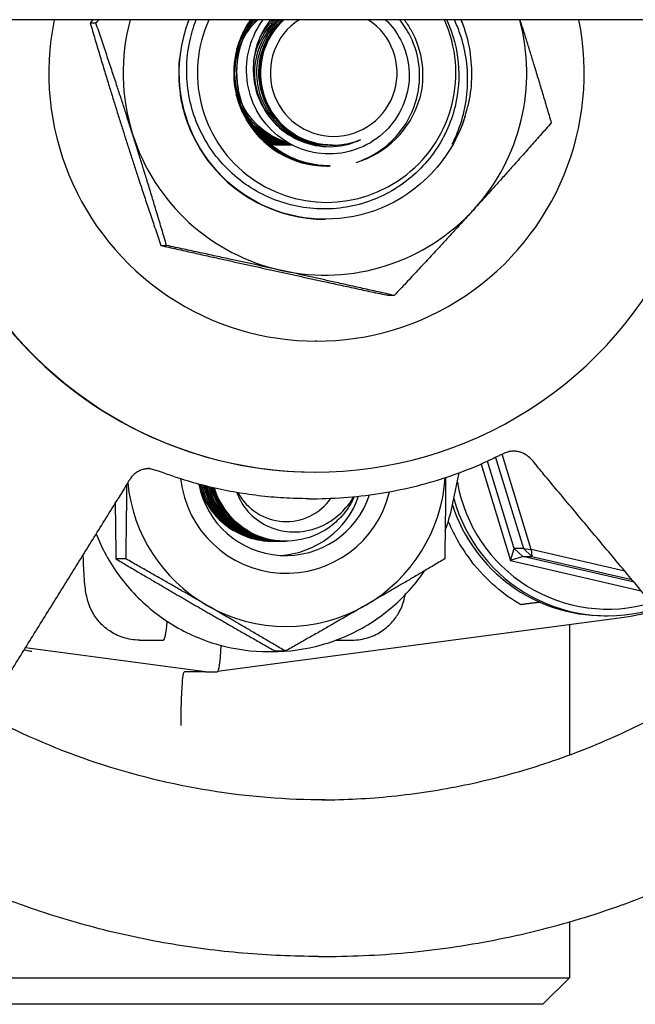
# Model space of a CAD drawing. Header units: inches. Extents: x 18 to 846, y -44 to 561.
# Tile 463 of 637: x 473.12 to 474.56, y 273.39 to 275.71. Entities that reach past the tile are written whole.
import ezdxf

# ---------------------------------------------------------------- set-up
doc = ezdxf.new("R2010")
doc.units = ezdxf.units.IN
doc.header["$LTSCALE"] = 24
doc.header["$MEASUREMENT"] = 0
doc.layers.add('Visible (ANSI)', color=7, linetype='Continuous', lineweight=30)

msp = doc.modelspace()

# ---------------------------------------------------------------- linework, layer by layer
at = {"layer": 'Visible (ANSI)'}
for p, q in [((487.92843, 275.7065), (467.51693, 275.7065)), ((473.28151, 275.69883), (473.29495, 275.69883)), ((473.85099, 275.4115), (473.85069, 275.4115)), ((473.83976, 275.36275), (473.84051, 275.36275)), ((473.84445, 275.36275), (473.8452, 275.36275)), ((473.83364, 275.23775), (473.83367, 275.23775)), ((473.44745, 275.17616), (473.4609, 275.17616)), ((473.99561, 275.05883), (473.98217, 275.05883)), ((473.81306, 274.95158), (473.81007, 274.95158)), ((474.3168, 274.46256), (474.24878, 274.68584)), ((474.19973, 274.66297), (474.26881, 274.43618)), ((474.27753, 274.46431), (474.21497, 274.66971)), ((474.2337, 274.67858), (474.29897, 274.46431)), ((473.80908, 274.644), (473.81007, 274.644)), ((474.13255, 274.56699), (474.14843, 274.64252)), ((473.79524, 274.5815), (473.80512, 274.5815)), ((473.70923, 274.4815), (473.70927, 274.4815)), ((473.71319, 274.4815), (473.71323, 274.4815)), ((473.71714, 274.4815), (473.71718, 274.4815)), ((473.7211, 274.4815), (473.72114, 274.4815)), ((473.72506, 274.4815), (473.7251, 274.4815)), ((473.72902, 274.4815), (473.72906, 274.4815)), ((473.73298, 274.4815), (473.73302, 274.4815)), ((473.73694, 274.4815), (473.73698, 274.4815)), ((473.7409, 274.4815), (473.74094, 274.4815)), ((474.26881, 274.43618), (474.27753, 274.46431)), ((474.27753, 274.46431), (474.29728, 274.44584)), ((474.29897, 274.46431), (474.27753, 274.46431)), ((474.29897, 274.46431), (474.3168, 274.46256)), ((474.31871, 274.44584), (474.29897, 274.46431)), ((474.3168, 274.46256), (474.31871, 274.44584)), ((474.53691, 274.41153), (474.3168, 274.46256)), ((473.36557, 274.44), (473.3421, 274.44)), ((474.29728, 274.44584), (474.26881, 274.43618)), ((474.26881, 274.43618), (474.57585, 274.365)), ((474.55896, 274.38518), (474.29728, 274.44584)), ((474.29728, 274.44584), (474.31871, 274.44584)), ((474.31871, 274.44584), (474.5538, 274.39135)), ((474.5357, 274.30261), (473.58061, 274.17526)), ((474.48883, 274.3065), (474.49635, 274.3065)), ((474.40718, 274.28547), (474.40718, 273.97964)), ((473.39749, 274.24932), (473.45363, 274.24932)), ((473.85898, 274.24932), (473.89649, 274.24932)), ((473.55207, 274.17525), (473.12967, 274.2316)), ((473.55207, 274.17525), (473.12967, 274.2316)), ((473.70068, 274.22225), (473.70829, 274.22225)), ((473.73982, 274.22349), (473.71634, 274.22349)), ((473.55207, 274.17525), (473.50295, 274.17525)), ((473.55207, 274.17525), (473.58051, 274.17525)), ((474.40718, 273.58767), (474.40718, 273.4565)), ((473.81715, 273.5065), (473.8336, 273.5065)), ((472.45968, 273.4565), (474.40718, 273.4565)), ((474.34468, 273.394), (474.40718, 273.4565)), ((474.34468, 273.394), (472.52218, 273.394))]:
    msp.add_line(p, q, dxfattribs=at)
for centre, major_axis, ratio, start_param, end_param in [((473.81007, 275.5815), (0, -0.9375), 0.9979959, 4.5786574, 7.9877132), ((473.80908, 275.5815), (0, -0.9375), 0.9979959, 4.5786574, 6.2831853), ((473.81306, 275.5815), (0, -0.62992), 0.9979959, 4.5126255, 8.0537451), ((473.83283, 275.5815), (0, -0.475), 0.9979959, 4.446095, 5.0203993), ((473.83283, 275.5815), (0, -0.34375), 0.9979959, 4.3402204, 6.2843636), ((473.83283, 275.5815), (0, -0.34375), 0.9979959, 4.3402204, 6.2843636), ((473.83683, 275.5815), (0, -0.30408), 0.9979959, 4.2887596, 8.277611), ((473.83683, 275.5815), (0, -0.21875), 0.9979959, 4.1041434, 6.2898922), ((473.85099, 275.5815), (0, -0.17), 0.9979959, 3.8862884, 6.6841413), ((473.85337, 275.5815), (0, -0.14917), 0.9979959, 3.7188468, 8.8475238), ((473.83283, 275.5815), (0, -0.34375), 0.9979959, 1.9247129, 1.9429649), ((473.83283, 275.5815), (0, -0.34375), 0.9979959, 1.9247129, 1.9429649), ((473.83283, 275.5815), (0, 0.475), 0.9979959, 3.9732017, 4.978683), ((473.84541, 275.5815), (0, -0.21875), 0.9979959, 0.2808441, 1.2855084), ((473.83432, 275.5815), (0, -0.34375), 0.9979959, 1.2716341, 1.3406181), ((473.83283, 275.5815), (0, -0.475), 0.9979959, 5.0203993, 6.0675968), ((473.83283, 275.5815), (0, -0.475), 0.9979959, 6.0675968, 7.1147944), ((473.74194, 274.6565), (0, -0.375), 0.9979959, 4.8125504, 5.7595865), ((473.74194, 274.6565), (0, -0.25014), 0.9979959, 4.8258976, 7.6171006), ((473.74042, 274.6565), (0, -0.2085), 0.9979959, 4.9092162, 7.5312291), ((473.70475, 274.6565), (0.11275, -0.1333), 0.988373, 4.2534579, 5.0501195), ((473.74194, 274.6565), (0, 0.375), 0.9979959, 3.6651914, 4.6443888), ((474.49733, 274.6815), (0, -0.35938), 0.9979959, 4.8823609, 6.5714919), ((473.74191, 274.6565), (0, -0.12866), 0.9979959, 5.2064265, 7.2399826), ((473.74191, 274.6565), (0, -0.12866), 0.9979959, 5.2064265, 7.2399826), ((473.71575, 274.6565), (0, -0.2085), 0.9979959, 0.0593227, 1.2322364), ((474.48883, 274.6815), (0, -0.375), 0.9979959, 5.0231867, 6.2831853), ((474.49635, 274.6815), (0, -0.375), 0.9979959, 4.9820488, 6.591694), ((474.49147, 274.6815), (0.18146, 0.35678), 0.996606, 2.4339154, 2.7063289), ((473.74194, 274.6565), (0, -0.375), 0.9979959, 5.7595865, 6.8067841), ((473.45363, 274.49932), (0, -0.25), 0.0632779, 0, 0.6027509), ((473.58052, 274.36441), (-0.00001, -0.18915), 0.0627256, 0.000003, 0.8304589)]:
    msp.add_ellipse(centre, major_axis=major_axis, ratio=ratio, start_param=start_param, end_param=end_param, dxfattribs=at)
for points, knots in [([(473.8336, 273.874), (473.65183, 273.874), (473.47009, 273.90339), (473.12501, 274.018), (472.96173, 274.10319), (472.67015, 274.32075), (472.54191, 274.45309), (472.33344, 274.75151), (472.25325, 274.91755), (472.14906, 275.26652), (472.12506, 275.44939), (472.13111, 275.65648), (472.13239, 275.68151), (472.13422, 275.7065)], [6.0168795, 6.0168795, 6.0168795, 6.0168795, 6.3369274, 6.3369274, 6.6569658, 6.6569658, 6.9769794, 6.9769794, 7.2969629, 7.2969629, 7.616923, 7.616923, 7.6609424, 7.6609424, 7.6609424, 7.6609424]), ([(474.11995, 275.70376), (474.13394, 275.67257), (474.14267, 275.63927), (474.14896, 275.57095), (474.14643, 275.53641), (474.1287, 275.46326), (474.11141, 275.42583), (474.06336, 275.35943), (474.03298, 275.33118), (473.96291, 275.28773), (473.92384, 275.27304), (473.84203, 275.25938), (473.80005, 275.26065), (473.71866, 275.27923), (473.68006, 275.29646), (473.61137, 275.34489), (473.582, 275.3757), (473.53651, 275.44705), (473.52091, 275.48695), (473.50577, 275.57075), (473.50646, 275.61386), (473.51906, 275.67301), (473.52416, 275.69002), (473.53058, 275.7065)], [-5.0704915, -5.0704915, -5.0704915, -5.0704915, -4.8092414, -4.8092414, -4.5465572, -4.5465572, -4.2346915, -4.2346915, -3.9208419, -3.9208419, -3.6050086, -3.6050086, -3.2871921, -3.2871921, -2.9673924, -2.9673924, -2.64561, -2.64561, -2.321845, -2.321845, -1.9960977, -1.9960977, -1.8604876, -1.8604876, -1.8604876, -1.8604876]), ([(473.65924, 275.70631), (473.64159, 275.68077), (473.62921, 275.65156), (473.62371, 275.62093), (473.61247, 275.55828), (473.63026, 275.4909), (473.67106, 275.44186), (473.7118, 275.3929), (473.77471, 275.36315), (473.83841, 275.36276), (473.83886, 275.36275), (473.83931, 275.36275), (473.83976, 275.36275)], [-32.0241721, -32.0241721, -32.0241721, -32.0241721, -31.5971744, -31.5971744, -31.5971744, -30.7235725, -30.7235725, -30.7235725, -29.8513057, -29.8513057, -29.8513057, -29.8451302, -29.8451302, -29.8451302, -29.8451302]), ([(473.84286, 275.3631), (473.80902, 275.36276), (473.7751, 275.37001), (473.74464, 275.38481), (473.68705, 275.41278), (473.64297, 275.4672), (473.62752, 275.52929), (473.61255, 275.58942), (473.62472, 275.65565), (473.65973, 275.7065)], [23.5512365, 23.5512365, 23.5512365, 23.5512365, 24.0148367, 24.0148367, 24.0148367, 24.8917109, 24.8917109, 24.8917109, 25.7409868, 25.7409868, 25.7409868, 25.7409868]), ([(473.74491, 275.41815), (473.74187, 275.41901), (473.73885, 275.41997), (473.73585, 275.42101), (473.68597, 275.43839), (473.64528, 275.48021), (473.62926, 275.53048), (473.61309, 275.58124), (473.6225, 275.63938), (473.65374, 275.68224), (473.66012, 275.691), (473.66738, 275.69907), (473.67534, 275.70638)], [92.9572091, 92.9572091, 92.9572091, 92.9572091, 93.0129992, 93.0129992, 93.0129992, 93.942952, 93.942952, 93.942952, 94.8820549, 94.8820549, 94.8820549, 95.0738801, 95.0738801, 95.0738801, 95.0738801]), ([(473.66384, 275.70634), (473.65276, 275.69045), (473.64376, 275.6731), (473.63733, 275.65479), (473.61609, 275.59431), (473.6232, 275.52439), (473.65628, 275.46929), (473.68911, 275.41461), (473.74686, 275.37556), (473.80985, 275.3655), (473.82128, 275.36367), (473.83286, 275.36281), (473.84442, 275.36287)], [-25.7409868, -25.7409868, -25.7409868, -25.7409868, -25.4743607, -25.4743607, -25.4743607, -24.594092, -24.594092, -24.594092, -23.7205704, -23.7205704, -23.7205704, -23.5619449, -23.5619449, -23.5619449, -23.5619449]), ([(473.84523, 275.363), (473.80171, 275.36319), (473.75818, 275.37609), (473.72213, 275.40052), (473.66909, 275.43645), (473.63322, 275.49663), (473.62682, 275.5603), (473.62167, 275.61149), (473.63564, 275.66415), (473.66454, 275.70645)], [17.2787596, 17.2787596, 17.2787596, 17.2787596, 17.8752194, 17.8752194, 17.8752194, 18.7524691, 18.7524691, 18.7524691, 19.4578015, 19.4578015, 19.4578015, 19.4578015]), ([(473.97496, 275.7065), (473.98961, 275.69267), (474.00179, 275.6764), (474.02165, 275.63756), (474.0281, 275.61482), (474.032, 275.56782), (474.02931, 275.544), (474.01489, 275.49843), (474.00322, 275.47714), (473.97221, 275.43997), (473.9531, 275.42452), (473.9098, 275.40161), (473.88597, 275.39448), (473.83664, 275.38968), (473.81161, 275.39215), (473.76359, 275.4066), (473.74111, 275.41853), (473.70172, 275.45048), (473.68526, 275.47028), (473.66066, 275.51528), (473.65285, 275.5401), (473.6471, 275.59161), (473.64931, 275.6178), (473.663, 275.66576), (473.67357, 275.68731), (473.68762, 275.7065)], [-3.7202337, -3.7202337, -3.7202337, -3.7202337, -3.5648477, -3.5648477, -3.385163, -3.385163, -3.2033156, -3.2033156, -3.0193061, -3.0193061, -2.8331349, -2.8331349, -2.6448024, -2.6448024, -2.4543091, -2.4543091, -2.2616553, -2.2616553, -2.0668416, -2.0668416, -1.8698684, -1.8698684, -1.6707361, -1.6707361, -1.4882219, -1.4882219, -1.4882219, -1.4882219]), ([(473.70523, 275.7065), (473.69158, 275.68932), (473.681, 275.66986), (473.66635, 275.62595), (473.66321, 275.60162), (473.66649, 275.55349), (473.67274, 275.53013), (473.69374, 275.48748), (473.70817, 275.46853), (473.74323, 275.43753), (473.76344, 275.42566), (473.80694, 275.41054), (473.82976, 275.40729), (473.87498, 275.40978), (473.89694, 275.41534), (473.91721, 275.42499)], [-1.2375153, -1.2375153, -1.2375153, -1.2375153, -1.0693429, -1.0693429, -0.8839593, -0.8839593, -0.7014387, -0.7014387, -0.5217818, -0.5217818, -0.3449893, -0.3449893, -0.1710619, -0.1710619, 0, 0, 0, 0]), ([(473.839, 275.41168), (473.79903, 275.41193), (473.75909, 275.42612), (473.72855, 275.45197), (473.6881, 275.48623), (473.66515, 275.54014), (473.66846, 275.59292), (473.67116, 275.63583), (473.69115, 275.67714), (473.72229, 275.70643)], [29.8451302, 29.8451302, 29.8451302, 29.8451302, 30.549629, 30.549629, 30.549629, 31.4831363, 31.4831363, 31.4831363, 32.2420271, 32.2420271, 32.2420271, 32.2420271]), ([(473.66533, 275.60653), (473.66696, 275.61831), (473.66981, 275.6299), (473.67392, 275.64106), (473.68308, 275.66591), (473.69838, 275.68829), (473.71772, 275.70626)], [37.84681774, 37.84681774, 37.84681774, 37.84681774, 38.05705266, 38.05705266, 38.05705266, 38.52521239, 38.52521239, 38.52521239, 38.52521239]), ([(473.84365, 275.41183), (473.81801, 275.41182), (473.79238, 275.41737), (473.7693, 275.42853), (473.72154, 275.45162), (473.68584, 275.49815), (473.67587, 275.55016), (473.6659, 275.60218), (473.6819, 275.65841), (473.7176, 275.69719), (473.72057, 275.70041), (473.72367, 275.70351), (473.72689, 275.70647)], [23.5619449, 23.5619449, 23.5619449, 23.5619449, 24.013411, 24.013411, 24.013411, 24.9473362, 24.9473362, 24.9473362, 25.8812012, 25.8812012, 25.8812012, 25.9588418, 25.9588418, 25.9588418, 25.9588418]), ([(473.84831, 275.41164), (473.83723, 275.41157), (473.82614, 275.41259), (473.81524, 275.41474), (473.76318, 275.42502), (473.71686, 275.46106), (473.69407, 275.50894), (473.67129, 275.55682), (473.67258, 275.61538), (473.69737, 275.66201), (473.7062, 275.67862), (473.71793, 275.69357), (473.73173, 275.70628)], [17.2787596, 17.2787596, 17.2787596, 17.2787596, 17.4742343, 17.4742343, 17.4742343, 18.4085858, 18.4085858, 18.4085858, 19.3428758, 19.3428758, 19.3428758, 19.6756565, 19.6756565, 19.6756565, 19.6756565]), ([(473.85071, 275.41182), (473.8204, 275.41189), (473.79008, 275.41976), (473.76396, 275.43516), (473.71822, 275.46211), (473.68644, 275.51147), (473.68082, 275.56416), (473.67523, 275.61649), (473.69556, 275.67084), (473.73391, 275.7065)], [10.9955743, 10.9955743, 10.9955743, 10.9955743, 11.5294271, 11.5294271, 11.5294271, 12.4641731, 12.4641731, 12.4641731, 13.3924712, 13.3924712, 13.3924712, 13.3924712]), ([(473.68013, 275.66473), (473.68266, 275.66934), (473.68542, 275.67382), (473.68839, 275.67817), (473.69545, 275.68848), (473.70371, 275.69792), (473.71289, 275.70635)], [44.49395151, 44.49395151, 44.49395151, 44.49395151, 44.58710834, 44.58710834, 44.58710834, 44.80839769, 44.80839769, 44.80839769, 44.80839769]), ([(473.90592, 275.37132), (473.92518, 275.3776), (473.94349, 275.38651), (473.97693, 275.40904), (473.99194, 275.4225), (474.02282, 275.45911), (474.03646, 275.48366), (474.05339, 275.53624), (474.05665, 275.56372), (474.05242, 275.61794), (474.04512, 275.64417), (474.02605, 275.68192), (474.01763, 275.69476), (474.00788, 275.7065)], [-3.1722778, -3.1722778, -3.1722778, -3.1722778, -3.0186699, -3.0186699, -2.8665315, -2.8665315, -2.6554083, -2.6554083, -2.4471425, -2.4471425, -2.2417348, -2.2417348, -2.1246923, -2.1246923, -2.1246923, -2.1246923]), ([(474.0188, 275.7065), (474.02444, 275.69906), (474.0296, 275.69125), (474.04808, 275.65874), (474.05702, 275.63188), (474.06418, 275.57593), (474.06224, 275.54736), (474.0549, 275.51994)], [-0.5023483, -0.5023483, -0.5023483, -0.5023483, -0.43062442, -0.43062442, -0.2163901, -0.2163901, 0, 0, 0, 0]), ([(474.13743, 275.42565), (474.15488, 275.46395), (474.16511, 275.50512), (474.16992, 275.59024), (474.16399, 275.63343), (474.14608, 275.68522), (474.1417, 275.696), (474.13676, 275.7065)], [-1.59923361, -1.59923361, -1.59923361, -1.59923361, -1.27914254, -1.27914254, -0.94996665, -0.94996665, -0.86105781, -0.86105781, -0.86105781, -0.86105781]), ([(474.15232, 275.7065), (474.15267, 275.70563), (474.15302, 275.70475), (474.1624, 275.68102), (474.16892, 275.65725), (474.17973, 275.58979), (474.17823, 275.5456), (474.16833, 275.50308)], [-0.52692805, -0.52692805, -0.52692805, -0.52692805, -0.51973951, -0.51973951, -0.33275492, -0.33275492, 0, 0, 0, 0]), ([(474.12227, 275.39537), (474.09055, 275.34651), (474.04664, 275.30552), (473.99523, 275.27812), (473.9162, 275.236), (473.82043, 275.22652), (473.73469, 275.25233), (473.64898, 275.27813), (473.57433, 275.33888), (473.53159, 275.41759), (473.49875, 275.47805), (473.48505, 275.54854), (473.49176, 275.61693)], [5.2851664, 5.2851664, 5.2851664, 5.2851664, 5.7936548, 5.7936548, 5.7936548, 6.5754431, 6.5754431, 6.5754431, 7.3569225, 7.3569225, 7.3569225, 7.9571961, 7.9571961, 7.9571961, 7.9571961]), ([(473.49005, 275.59328), (473.4878, 275.5164), (473.51167, 275.43873), (473.55751, 275.37687), (473.61074, 275.30507), (473.69292, 275.25542), (473.7812, 275.24178), (473.79854, 275.2391), (473.81608, 275.23782), (473.83361, 275.23788)], [-14.1713973, -14.1713973, -14.1713973, -14.1713973, -13.4995536, -13.4995536, -13.4995536, -12.7196121, -12.7196121, -12.7196121, -12.5663706, -12.5663706, -12.5663706, -12.5663706]), ([(473.74878, 275.4162), (473.72986, 275.42051), (473.71166, 275.42796), (473.6953, 275.43843), (473.66189, 275.4598), (473.63671, 275.49338), (473.62458, 275.53104)], [99.188728, 99.188728, 99.188728, 99.188728, 99.530696, 99.530696, 99.530696, 100.2290431, 100.2290431, 100.2290431, 100.2290431]), ([(473.75168, 275.4146), (473.71765, 275.42106), (473.68549, 275.43762), (473.66114, 275.46227), (473.65218, 275.47133), (473.64433, 275.48144), (473.63769, 275.49229)], [105.42668117, 105.42668117, 105.42668117, 105.42668117, 106.03682647, 106.03682647, 106.03682647, 106.26125722, 106.26125722, 106.26125722, 106.26125722]), ([(474.16214, 275.48019), (474.15264, 275.44945), (474.14109, 275.42803), (474.1347, 275.41704), (474.13347, 275.41509), (474.13262, 275.41395), (474.13246, 275.41374), (474.13229, 275.41357), (474.13225, 275.41354), (474.1322, 275.4135), (474.13218, 275.41349), (474.13216, 275.41349), (474.13215, 275.41349), (474.13214, 275.41349), (474.13213, 275.41349), (474.13212, 275.4135), (474.13211, 275.41351), (474.1321, 275.41353), (474.1321, 275.41355), (474.1321, 275.41362), (474.13212, 275.41372), (474.13249, 275.41508), (474.13465, 275.41957), (474.13743, 275.42565)], [-0.32425255, -0.32425255, -0.32425255, -0.32425255, -0.13434383, -0.13434383, -0.07553483, -0.07553483, -0.06406424, -0.06406424, -0.06072925, -0.06072925, -0.05932586, -0.05932586, -0.05850628, -0.05850628, -0.05780445, -0.05780445, -0.05699234, -0.05699234, -0.05569314, -0.05569314, -0.05100977, -0.05100977, 0, 0, 0, 0]), ([(473.75517, 275.41261), (473.74401, 275.41373), (473.73298, 275.41595), (473.72227, 275.4193), (473.69829, 275.4268), (473.67622, 275.43989), (473.65777, 275.45692)], [117.91614208, 117.91614208, 117.91614208, 117.91614208, 118.11372688, 118.11372688, 118.11372688, 118.55598955, 118.55598955, 118.55598955, 118.55598955]), ([(473.7562, 275.41228), (473.73084, 275.41411), (473.70588, 275.42141), (473.6838, 275.43403), (473.67732, 275.43774), (473.6711, 275.44189), (473.66519, 275.44644)], [124.16578349, 124.16578349, 124.16578349, 124.16578349, 124.61359056, 124.61359056, 124.61359056, 124.74509816, 124.74509816, 124.74509816, 124.74509816]), ([(473.75702, 275.41167), (473.74572, 275.41174), (473.73443, 275.41293), (473.72337, 275.4153), (473.70712, 275.41879), (473.69148, 275.4248), (473.67698, 275.43289)], [136.67192198, 136.67192198, 136.67192198, 136.67192198, 136.87117991, 136.87117991, 136.87117991, 137.16377669, 137.16377669, 137.16377669, 137.16377669]), ([(473.7451, 275.41169), (473.73175, 275.41161), (473.71839, 275.41308), (473.70539, 275.41619), (473.69958, 275.41758), (473.69385, 275.41929), (473.68824, 275.42131)], [155.50883635, 155.50883635, 155.50883635, 155.50883635, 155.74421658, 155.74421658, 155.74421658, 155.84940795, 155.84940795, 155.84940795, 155.84940795]), ([(473.83426, 275.41152), (473.83072, 275.41151), (473.82717, 275.41161), (473.82363, 275.41183), (473.80632, 275.41291), (473.78926, 275.4168), (473.77313, 275.42309)], [36.12831552, 36.12831552, 36.12831552, 36.12831552, 36.19080444, 36.19080444, 36.19080444, 36.49604281, 36.49604281, 36.49604281, 36.49604281]), ([(473.73103, 275.41162), (473.72117, 275.41156), (473.71131, 275.41236), (473.70158, 275.41407), (473.6993, 275.41446), (473.69703, 275.41491), (473.69477, 275.41541)], [174.35839227, 174.35839227, 174.35839227, 174.35839227, 174.53225659, 174.53225659, 174.53225659, 174.57301344, 174.57301344, 174.57301344, 174.57301344]), ([(474.27307, 274.69321), (474.27307, 274.69321), (474.27281, 274.6932), (474.27139, 274.69308), (474.27015, 274.69294), (474.26678, 274.69236), (474.26443, 274.69182), (474.26001, 274.69042), (474.25826, 274.6898), (474.25438, 274.68829), (474.25221, 274.68738), (474.24731, 274.68519), (474.24452, 274.68387), (474.23573, 274.6796), (474.23003, 274.67674), (474.21816, 274.67113), (474.21185, 274.66827), (474.20557, 274.66551)], [0.02570148, 0.02570148, 0.02570148, 0.02570148, 0.04450107, 0.04450107, 0.06770751, 0.06770751, 0.10077089, 0.10077089, 0.1183022, 0.1183022, 0.13697344, 0.13697344, 0.16060257, 0.16060257, 0.21250774, 0.21250774, 0.26483484, 0.26483484, 0.26483484, 0.26483484]), ([(474.27555, 274.69327), (474.27513, 274.69327), (474.27473, 274.69326), (474.27413, 274.69325), (474.27391, 274.69324), (474.27345, 274.69323), (474.27326, 274.69322), (474.27302, 274.69321), (474.27298, 274.69321), (474.27298, 274.69321)], [0, 0, 0, 0, 0.004073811, 0.004073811, 0.007101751, 0.007101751, 0.011636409, 0.011636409, 0.0165086, 0.0165086, 0.0165086, 0.0165086]), ([(474.27733, 274.6932), (474.27733, 274.6932), (474.27733, 274.6932), (474.2773, 274.6932), (474.27701, 274.69322), (474.27617, 274.69325), (474.27567, 274.69326), (474.27509, 274.69327)], [0.453657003, 0.453657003, 0.453657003, 0.453657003, 0.454325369, 0.454325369, 0.464074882, 0.464074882, 0.472445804, 0.472445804, 0.472445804, 0.472445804]), ([(474.34639, 274.63923), (474.3426, 274.64375), (474.33863, 274.64854), (474.33031, 274.65887), (474.32608, 274.66436), (474.31908, 274.67234), (474.31649, 274.67508), (474.30981, 274.68119), (474.30554, 274.6843), (474.2972, 274.68866), (474.29319, 274.69022), (474.28634, 274.69203), (474.28356, 274.69255), (474.27939, 274.69304), (474.27802, 274.69315), (474.27621, 274.69324), (474.27576, 274.69325), (474.2753, 274.69326)], [0, 0, 0, 0, 0.04837047, 0.04837047, 0.10140037, 0.10140037, 0.12977001, 0.12977001, 0.17069882, 0.17069882, 0.20357861, 0.20357861, 0.22520632, 0.22520632, 0.23560529, 0.23560529, 0.23905865, 0.23905865, 0.23905865, 0.23905865]), ([(473.80512, 274.5815), (473.83259, 274.5815), (473.86006, 274.58264), (473.91482, 274.58718), (473.9421, 274.59058), (473.99629, 274.59963), (474.0232, 274.60528), (474.07647, 274.61877), (474.10282, 274.62662), (474.15479, 274.64447), (474.18041, 274.65447), (474.20557, 274.66551)], [0.26630582, 0.26630582, 0.26630582, 0.26630582, 0.34886203, 0.34886203, 0.43141824, 0.43141824, 0.51397444, 0.51397444, 0.59653065, 0.59653065, 0.67908686, 0.67908686, 0.67908686, 0.67908686]), ([(473.42159, 274.65229), (473.42115, 274.65229), (473.42074, 274.65228), (473.41995, 274.65227), (473.4197, 274.65226), (473.41929, 274.65224), (473.41915, 274.65224), (473.41888, 274.65222), (473.41874, 274.65222), (473.4184, 274.6522), (473.41821, 274.65219), (473.41775, 274.65216), (473.41747, 274.65214), (473.41682, 274.65209), (473.41644, 274.65206), (473.41518, 274.65194), (473.41429, 274.65184), (473.41074, 274.65135), (473.40813, 274.6508), (473.40149, 274.64898), (473.3976, 274.64739), (473.39151, 274.64421), (473.38908, 274.6426), (473.38425, 274.63887), (473.38211, 274.63674), (473.37813, 274.63209), (473.3759, 274.62901), (473.37111, 274.62162), (473.36865, 274.6175), (473.36033, 274.60347), (473.35409, 274.59301), (473.34728, 274.58205)], [0, 0, 0, 0, 0.00473662, 0.00473662, 0.01146926, 0.01146926, 0.01520822, 0.01520822, 0.01802118, 0.01802118, 0.0203577, 0.0203577, 0.02285723, 0.02285723, 0.02599976, 0.02599976, 0.03313054, 0.03313054, 0.05458148, 0.05458148, 0.09121865, 0.09121865, 0.12491933, 0.12491933, 0.16994964, 0.16994964, 0.21440248, 0.21440248, 0.25904771, 0.25904771, 0.36844187, 0.36844187, 0.36844187, 0.36844187]), ([(473.50285, 274.62537), (473.49549, 274.62763), (473.48805, 274.63002), (473.47628, 274.63401), (473.47173, 274.63561), (473.46218, 274.63906), (473.45684, 274.64108), (473.44821, 274.64419), (473.44503, 274.64531), (473.43811, 274.64758), (473.4343, 274.64872), (473.42881, 274.65016), (473.42682, 274.65062), (473.42353, 274.6513), (473.42218, 274.65153), (473.41919, 274.65196), (473.41796, 274.65206), (473.41699, 274.6521)], [0, 0, 0, 0, 0.05878134, 0.05878134, 0.09886566, 0.09886566, 0.14382223, 0.14382223, 0.16960578, 0.16960578, 0.20065599, 0.20065599, 0.22097491, 0.22097491, 0.2412276, 0.2412276, 0.27665512, 0.27665512, 0.27665512, 0.27665512]), ([(473.4215, 274.65228), (473.4215, 274.65228), (473.42147, 274.65228), (473.42134, 274.65228), (473.42125, 274.65229), (473.42113, 274.65229)], [0.4091138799, 0.4091138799, 0.4091138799, 0.4091138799, 0.4128249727, 0.4128249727, 0.4159605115, 0.4159605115, 0.4159605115, 0.4159605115]), ([(474.668, 274.25487), (474.64657, 274.28049), (474.62513, 274.30611), (474.58225, 274.35735), (474.56081, 274.38297), (474.51793, 274.43422), (474.49649, 274.45984), (474.4536, 274.51109), (474.43216, 274.53672), (474.38927, 274.58797), (474.36783, 274.6136), (474.34639, 274.63923)], [0.9601047, 0.9601047, 0.9601047, 0.9601047, 1.233998, 1.233998, 1.5078914, 1.5078914, 1.7817848, 1.7817848, 2.0556781, 2.0556781, 2.3295715, 2.3295715, 2.3295715, 2.3295715]), ([(473.79524, 274.5815), (473.77545, 274.5815), (473.75567, 274.58209), (473.71618, 274.58445), (473.69646, 274.58621), (473.65718, 274.59092), (473.63761, 274.59385), (473.59867, 274.60089), (473.57931, 274.60499), (473.54086, 274.61433), (473.52177, 274.61957), (473.50285, 274.62537)], [6.01687949, 6.01687949, 6.01687949, 6.01687949, 6.07633823, 6.07633823, 6.13579698, 6.13579698, 6.19525573, 6.19525573, 6.25471448, 6.25471448, 6.31417323, 6.31417323, 6.31417323, 6.31417323]), ([(473.53874, 274.6151), (473.53996, 274.61004), (473.54142, 274.60504), (473.54311, 274.60011), (473.56079, 274.54864), (473.60378, 274.5065), (473.65563, 274.48988), (473.67292, 274.48434), (473.69106, 274.48168), (473.70919, 274.48177)], [-59.4514184, -59.4514184, -59.4514184, -59.4514184, -59.3621351, -59.3621351, -59.3621351, -58.4301881, -58.4301881, -58.4301881, -58.1194641, -58.1194641, -58.1194641, -58.1194641]), ([(473.7112, 274.48163), (473.70098, 274.48146), (473.69075, 274.48218), (473.68065, 274.48385), (473.62709, 274.4927), (473.57853, 274.52793), (473.55347, 274.57606), (473.54703, 274.58843), (473.54219, 274.60157), (473.53893, 274.6151)], [51.8250978, 51.8250978, 51.8250978, 51.8250978, 52.0002694, 52.0002694, 52.0002694, 52.9294816, 52.9294816, 52.9294816, 53.1681672, 53.1681672, 53.1681672, 53.1681672]), ([(473.5432, 274.61401), (473.54758, 274.59638), (473.55464, 274.57942), (473.5643, 274.56399), (473.59306, 274.51803), (473.64417, 274.48677), (473.6982, 274.48214), (473.70318, 274.48172), (473.70818, 274.48152), (473.71317, 274.48154)], [-53.1616427, -53.1616427, -53.1616427, -53.1616427, -52.85007, -52.85007, -52.85007, -51.9218751, -51.9218751, -51.9218751, -51.8362788, -51.8362788, -51.8362788, -51.8362788]), ([(473.71519, 274.48153), (473.66432, 274.48114), (473.61354, 274.50384), (473.58027, 274.54239), (473.56253, 274.56295), (473.54998, 274.58776), (473.54331, 274.61405)], [45.5419124, 45.5419124, 45.5419124, 45.5419124, 46.4135872, 46.4135872, 46.4135872, 46.8783925, 46.8783925, 46.8783925, 46.8783925]), ([(473.71917, 274.48185), (473.68414, 274.48161), (473.64899, 274.49153), (473.61982, 274.51097), (473.58432, 274.53462), (473.55838, 274.57184), (473.54738, 274.61295)], [39.2587271, 39.2587271, 39.2587271, 39.2587271, 39.85872, 39.85872, 39.85872, 40.5887202, 40.5887202, 40.5887202, 40.5887202]), ([(473.54749, 274.61297), (473.55503, 274.58423), (473.56963, 274.5573), (473.59019, 274.53579), (473.62287, 274.5016), (473.66993, 274.4818), (473.71716, 274.48156)], [-46.8719693, -46.8719693, -46.8719693, -46.8719693, -46.3626746, -46.3626746, -46.3626746, -45.5530935, -45.5530935, -45.5530935, -45.5530935]), ([(473.72308, 274.48182), (473.70028, 274.48151), (473.67743, 274.48551), (473.65623, 274.49394), (473.60616, 274.51386), (473.56644, 274.5581), (473.55196, 274.60995), (473.55179, 274.61056), (473.55163, 274.61118), (473.55146, 274.61179)], [32.9755418, 32.9755418, 32.9755418, 32.9755418, 33.3660708, 33.3660708, 33.3660708, 34.2882882, 34.2882882, 34.2882882, 34.2991508, 34.2991508, 34.2991508, 34.2991508]), ([(473.55159, 274.61188), (473.56215, 274.5733), (473.58582, 274.53819), (473.61832, 274.51473), (473.648, 274.49331), (473.68457, 274.48193), (473.72114, 274.48175)], [-40.5823989, -40.5823989, -40.5823989, -40.5823989, -39.8963115, -39.8963115, -39.8963115, -39.2699082, -39.2699082, -39.2699082, -39.2699082]), ([(473.55567, 274.61074), (473.57007, 274.55823), (473.61035, 274.51342), (473.6611, 274.49357), (473.68142, 274.48562), (473.70323, 274.48175), (473.72504, 274.48181)], [-34.2929321, -34.2929321, -34.2929321, -34.2929321, -33.3602399, -33.3602399, -33.3602399, -32.9867229, -32.9867229, -32.9867229, -32.9867229]), ([(473.72703, 274.48167), (473.7146, 274.48146), (473.70216, 274.48256), (473.68996, 274.48506), (473.63709, 274.49586), (473.59014, 274.53249), (473.56679, 274.5811), (473.56221, 274.59062), (473.55856, 274.60055), (473.55584, 274.61073)], [26.6923565, 26.6923565, 26.6923565, 26.6923565, 26.9053866, 26.9053866, 26.9053866, 27.8288947, 27.8288947, 27.8288947, 28.0096849, 28.0096849, 28.0096849, 28.0096849]), ([(473.56009, 274.60971), (473.56353, 274.59719), (473.56834, 274.58505), (473.57453, 274.5736), (473.60027, 274.52601), (473.64916, 274.49162), (473.70267, 274.48349), (473.71139, 274.48217), (473.72019, 274.48155), (473.729, 274.4816)], [-28.0035694, -28.0035694, -28.0035694, -28.0035694, -27.7808346, -27.7808346, -27.7808346, -26.8544608, -26.8544608, -26.8544608, -26.7035376, -26.7035376, -26.7035376, -26.7035376]), ([(473.73102, 274.48152), (473.7295, 274.4815), (473.72797, 274.4815), (473.72645, 274.48152), (473.67242, 274.48232), (473.61941, 274.5097), (473.58745, 274.55326), (473.575, 274.57023), (473.56586, 274.58949), (473.56025, 274.60974)], [20.4091712, 20.4091712, 20.4091712, 20.4091712, 20.4352376, 20.4352376, 20.4352376, 21.3601617, 21.3601617, 21.3601617, 21.7203233, 21.7203233, 21.7203233, 21.7203233]), ([(473.56447, 274.60874), (473.57088, 274.58625), (473.58164, 274.565), (473.59635, 274.54679), (473.62914, 274.5062), (473.68085, 274.48166), (473.73298, 274.48151)], [-21.7143114, -21.7143114, -21.7143114, -21.7143114, -21.3135315, -21.3135315, -21.3135315, -20.4203522, -20.4203522, -20.4203522, -20.4203522]), ([(473.73501, 274.48163), (473.69095, 274.4814), (473.64678, 274.49791), (473.61428, 274.52774), (473.5906, 274.54946), (473.57345, 274.57795), (473.5645, 274.60877)], [14.1259859, 14.1259859, 14.1259859, 14.1259859, 14.8811364, 14.8811364, 14.8811364, 15.4310664, 15.4310664, 15.4310664, 15.4310664]), ([(473.73896, 274.48182), (473.70695, 274.48156), (473.67484, 274.48977), (473.6473, 274.50613), (473.60958, 274.52854), (473.58116, 274.56579), (473.56857, 274.60772)], [7.8428006, 7.8428006, 7.8428006, 7.8428006, 8.3909221, 8.3909221, 8.3909221, 9.1419147, 9.1419147, 9.1419147, 9.1419147]), ([(473.56864, 274.60777), (473.5791, 274.5728), (473.60027, 274.54095), (473.62912, 274.5185), (473.65967, 274.49474), (473.69832, 274.48193), (473.73697, 274.48171)], [-15.4251587, -15.4251587, -15.4251587, -15.4251587, -14.7994931, -14.7994931, -14.7994931, -14.1371669, -14.1371669, -14.1371669, -14.1371669]), ([(473.5727, 274.6067), (473.58708, 274.55947), (473.62209, 274.51866), (473.66697, 274.49783), (473.69004, 274.48712), (473.71546, 274.4818), (473.74089, 274.48182)], [-9.1361119, -9.1361119, -9.1361119, -9.1361119, -8.289328, -8.289328, -8.289328, -7.8539816, -7.8539816, -7.8539816, -7.8539816]), ([(473.87276, 274.54139), (473.86359, 274.53081), (473.85317, 274.52132), (473.84168, 274.51328), (473.79718, 274.48211), (473.73778, 274.47331), (473.68616, 274.49027), (473.63455, 274.50721), (473.59194, 274.54948), (473.57455, 274.6009), (473.5739, 274.60282), (473.57329, 274.60474), (473.57272, 274.60667)], [0.7186404, 0.7186404, 0.7186404, 0.7186404, 0.9586618, 0.9586618, 0.9586618, 1.888606, 1.888606, 1.888606, 2.8182842, 2.8182842, 2.8182842, 2.8528689, 2.8528689, 2.8528689, 2.8528689]), ([(473.62812, 274.59034), (473.6346, 274.57415), (473.64426, 274.55942), (473.6692, 274.53368), (473.68451, 274.52317), (473.71909, 274.50807), (473.73817, 274.50396), (473.7778, 274.50309), (473.79797, 274.50671), (473.83133, 274.51957), (473.84486, 274.52718), (473.8698, 274.54626), (473.881, 274.55773), (473.89044, 274.5706)], [0, 0, 0, 0, 0.13293721, 0.13293721, 0.27303158, 0.27303158, 0.42028212, 0.42028212, 0.57468721, 0.57468721, 0.69201491, 0.69201491, 0.81309505, 0.81309505, 0.81309505, 0.81309505]), ([(473.06569, 274.12854), (473.08446, 274.15877), (473.10323, 274.189), (473.14077, 274.24946), (473.15954, 274.27969), (473.19708, 274.34015), (473.21585, 274.37039), (473.2534, 274.43086), (473.27217, 274.46109), (473.30972, 274.52157), (473.3285, 274.5518), (473.34728, 274.58205)], [0.6711793, 0.6711793, 0.6711793, 0.6711793, 0.9726235, 0.9726235, 1.2740677, 1.2740677, 1.5755119, 1.5755119, 1.8769561, 1.8769561, 2.1784003, 2.1784003, 2.1784003, 2.1784003]), ([(473.90159, 274.58618), (473.8952, 274.57174), (473.8868, 274.55806), (473.87555, 274.54433), (473.87426, 274.5428), (473.87293, 274.54129)], [0.16664853, 0.16664853, 0.16664853, 0.16664853, 0.28664845, 0.28664845, 0.30193201, 0.30193201, 0.30193201, 0.30193201]), ([(473.29554, 274.49873), (473.30134, 274.48399), (473.30794, 274.46957), (473.33367, 274.42062), (473.3568, 274.38818), (473.41089, 274.33069), (473.44185, 274.30563), (473.50934, 274.26474), (473.54588, 274.24892), (473.62184, 274.22767), (473.66126, 274.22225), (473.70068, 274.22225)], [-1.1998475, -1.1998475, -1.1998475, -1.1998475, -1.0904719, -1.0904719, -0.8178539, -0.8178539, -0.5452359, -0.5452359, -0.272618, -0.272618, 0, 0, 0, 0]), ([(473.39749, 274.24932), (473.38408, 274.24932), (473.37076, 274.2516), (473.34639, 274.25941), (473.33573, 274.26509), (473.31617, 274.27828), (473.30863, 274.28575), (473.29438, 274.30198), (473.28991, 274.30962), (473.28147, 274.32524), (473.27929, 274.33147), (473.27535, 274.34316), (473.27425, 274.34774), (473.27177, 274.35882), (473.271, 274.36399), (473.26924, 274.3769), (473.26853, 274.38428), (473.26728, 274.40031), (473.26676, 274.40885), (473.26589, 274.42711), (473.26553, 274.43681), (473.26524, 274.4479), (473.26521, 274.44887), (473.26519, 274.44984)], [0, 0, 0, 0, 0.0202889, 0.0202889, 0.0426431, 0.0426431, 0.0719572, 0.0719572, 0.1166162, 0.1166162, 0.1855562, 0.1855562, 0.2755527, 0.2755527, 0.4348537, 0.4348537, 0.6791998, 0.6791998, 0.9235459, 0.9235459, 1.167892, 1.167892, 1.191114, 1.191114, 1.191114, 1.191114]), ([(474.29266, 274.33258), (474.27355, 274.34374), (474.25348, 274.35774), (474.21358, 274.39194), (474.19391, 274.41261), (474.17699, 274.43424)], [0.49640247, 0.49640247, 0.49640247, 0.49640247, 0.68798762, 0.68798762, 0.89549896, 0.89549896, 0.89549896, 0.89549896]), ([(473.70829, 274.22225), (473.74771, 274.22225), (473.78712, 274.22767), (473.86304, 274.24894), (473.89953, 274.26478), (473.96691, 274.30574), (473.99779, 274.33084), (474.04001, 274.37598), (474.05402, 274.39351), (474.06661, 274.41201)], [1.57079633, 1.57079633, 1.57079633, 1.57079633, 1.8434143, 1.8434143, 2.11603227, 2.11603227, 2.38865024, 2.38865024, 2.54335464, 2.54335464, 2.54335464, 2.54335464]), ([(473.89649, 274.24932), (473.9099, 274.24932), (473.92323, 274.2516), (473.94759, 274.25941), (473.95825, 274.26509), (473.97781, 274.27828), (473.98535, 274.28575), (473.9996, 274.30198), (474.00408, 274.30962), (474.01251, 274.32524), (474.01469, 274.33147), (474.01863, 274.34316), (474.01973, 274.34774), (474.02099, 274.35337), (474.0213, 274.35488), (474.02159, 274.35632)], [6.28318531, 6.28318531, 6.28318531, 6.28318531, 6.30347425, 6.30347425, 6.32582839, 6.32582839, 6.35514248, 6.35514248, 6.39980153, 6.39980153, 6.46874153, 6.46874153, 6.55873797, 6.55873797, 6.59538901, 6.59538901, 6.59538901, 6.59538901]), ([(473.12639, 274.22625), (473.1326, 274.22532), (473.13751, 274.22456), (473.1428, 274.2237), (473.14423, 274.22345), (473.14429, 274.22343), (473.14429, 274.22343), (473.14429, 274.22343)], [-0.51718195, -0.51718195, -0.51718195, -0.51718195, -0.33863548, -0.33863548, -0.2248166, -0.2248166, -0.22278783, -0.22278783, -0.22278783, -0.22278783]), ([(473.49505, 274.04915), (473.49505, 274.04926), (473.49505, 274.04936), (473.49505, 274.05802), (473.4951, 274.06654), (473.49532, 274.08327), (473.49548, 274.09144), (473.4961, 274.11432), (473.49669, 274.12796), (473.49816, 274.15081), (473.49902, 274.15982), (473.50092, 274.1721), (473.50193, 274.17525), (473.50295, 274.17525)], [-0.00080906, -0.00080906, -0.00080906, -0.00080906, 0, 0, 0.06513682, 0.06513682, 0.13017613, 0.13017613, 0.25481643, 0.25481643, 0.37825086, 0.37825086, 0.50129539, 0.50129539, 0.50129539, 0.50129539]), ([(473.82537, 273.87402), (473.88037, 273.87429), (473.93536, 273.87722), (474.04751, 273.88869), (474.10466, 273.89749), (474.21776, 273.92086), (474.27372, 273.93542), (474.38388, 273.97017), (474.43807, 273.99035), (474.54414, 274.03613), (474.59601, 274.06172), (474.64645, 274.08988)], [0.27113387, 0.27113387, 0.27113387, 0.27113387, 0.36797267, 0.36797267, 0.46963953, 0.46963953, 0.57130638, 0.57130638, 0.67297324, 0.67297324, 0.77464009, 0.77464009, 0.77464009, 0.77464009]), ([(473.8336, 273.5065), (473.90228, 273.5065), (473.97096, 273.50993), (474.10764, 273.5236), (474.17565, 273.53384), (474.3103, 273.56105), (474.37695, 273.57801), (474.50824, 273.61848), (474.57287, 273.64199), (474.6995, 273.69533), (474.76149, 273.72515), (474.82184, 273.75799)], [0.26630582, 0.26630582, 0.26630582, 0.26630582, 0.36579163, 0.36579163, 0.46527745, 0.46527745, 0.56476326, 0.56476326, 0.66424908, 0.66424908, 0.76373489, 0.76373489, 0.76373489, 0.76373489]), ([(473.81715, 273.5065), (473.75815, 273.5065), (473.69915, 273.50903), (473.58158, 273.51912), (473.52301, 273.52669), (473.40673, 273.5468), (473.34902, 273.55934), (473.23488, 273.58933), (473.17845, 273.60676), (473.08167, 273.64127), (473.04094, 273.65726), (473.00076, 273.67453)], [6.01687949, 6.01687949, 6.01687949, 6.01687949, 6.10234036, 6.10234036, 6.18780124, 6.18780124, 6.27326212, 6.27326212, 6.358723, 6.358723, 6.42206025, 6.42206025, 6.42206025, 6.42206025])]:
    msp.add_open_spline(points, degree=3, knots=knots, dxfattribs=at)
for points, weights in [([(473.28826, 275.7065), (473.2849, 275.70269), (473.28151, 275.69883)], [1.00250805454, 1.00129844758, 1]), ([(473.28151, 275.69883), (473.32281, 275.55879), (473.36132, 275.4375)], [1, 1.0379548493, 1]), ([(473.29495, 275.69883), (473.29857, 275.70269), (473.30215, 275.7065)], [1, 1.00129844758, 1.00250805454]), ([(473.38109, 275.4375), (473.34258, 275.55879), (473.29495, 275.69883)], [1, 1.0379548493, 1]), ([(474.29058, 275.7065), (474.3261, 275.59398), (474.36438, 275.46417)], [1.00530855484, 1.03508332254, 1]), ([(474.36438, 275.46417), (474.26873, 275.35556), (474.18316, 275.2615)], [1, 1.0379548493, 1]), ([(473.36132, 275.4375), (473.39983, 275.31621), (473.44745, 275.17616)], [1, 1.0379548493, 1]), ([(473.4609, 275.17616), (473.4196, 275.31621), (473.38109, 275.4375)], [1, 1.0379548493, 1]), ([(474.18316, 275.2615), (474.09759, 275.16744), (473.99561, 275.05883)], [1, 1.0379548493, 1]), ([(473.44745, 275.17616), (473.58757, 275.14473), (473.71165, 275.1175)], [1, 1.0379548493, 1]), ([(473.73142, 275.1175), (473.60734, 275.14473), (473.4609, 275.17616)], [1, 1.0379548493, 1]), ([(473.71165, 275.1175), (473.83573, 275.09027), (473.98217, 275.05883)], [1, 1.0379548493, 1]), ([(473.99561, 275.05883), (473.8555, 275.09027), (473.73142, 275.1175)], [1, 1.0379548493, 1]), ([(473.36557, 274.44), (473.36729, 274.53392), (473.36761, 274.61575)], [1, 1.03050609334, 1.01197382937]), ([(474.11616, 274.6313), (474.11594, 274.54241), (474.11407, 274.44)], [1.00808883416, 1.03335231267, 1]), ([(473.34033, 274.57085), (473.34083, 274.50929), (473.3421, 274.44)], [1.01838600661, 1.02232758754, 1]), ([(473.3421, 274.44), (473.44026, 274.38198), (473.5271, 274.33174)], [1, 1.0379548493, 1]), ([(473.55482, 274.33174), (473.46797, 274.38198), (473.36557, 274.44)], [1, 1.0379548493, 1]), ([(474.11407, 274.44), (474.01591, 274.38198), (473.92906, 274.33174)], [1, 1.0379548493, 1]), ([(474.33796, 274.33832), (474.31528, 274.33545), (474.29266, 274.33258)], [0.999970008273, 0.999969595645, 0.999970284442]), ([(473.5271, 274.33174), (473.61394, 274.2815), (473.71634, 274.22349)], [1, 1.0379548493, 1]), ([(473.73982, 274.22349), (473.64166, 274.2815), (473.55482, 274.33174)], [1, 1.0379548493, 1]), ([(473.92906, 274.33174), (473.84222, 274.2815), (473.73982, 274.22349)], [1, 1.0379548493, 1])]:
    msp.add_rational_spline(points, weights, degree=2, dxfattribs=at)
for points in [[(473.62624, 275.63797), (473.63532, 275.66395), (473.65052, 275.68778), (473.67058, 275.7065)], [(473.63998, 275.67536), (473.64744, 275.68667), (473.6562, 275.69712), (473.66605, 275.70638)], [(473.65094, 275.69567), (473.65428, 275.69935), (473.65777, 275.70288), (473.66141, 275.70626)], [(473.69659, 275.6946), (473.70023, 275.69876), (473.70407, 275.70273), (473.70811, 275.7065)], [(474.1187, 275.7065), (474.11912, 275.70559), (474.11954, 275.70468), (474.11995, 275.70376)], [(473.50185, 275.49109), (473.49845, 275.50359), (473.49579, 275.51627), (473.49388, 275.52905)], [(473.52272, 275.43501), (473.5141, 275.453), (473.50711, 275.47178), (473.50185, 275.49109)], [(473.7537, 275.41325), (473.71329, 275.41919), (473.6753, 275.44024), (473.64851, 275.47102)], [(474.16173, 275.47888), (474.15251, 275.44948), (474.13919, 275.42108), (474.12249, 275.3952)], [(473.67695, 275.44294), (473.67617, 275.44239), (473.6754, 275.44184), (473.67461, 275.4413)], [(473.67002, 275.44121), (473.66987, 275.44111), (473.66972, 275.44101), (473.66958, 275.44091)], [(473.75682, 275.41183), (473.72672, 275.41327), (473.69696, 275.42261), (473.67152, 275.43876)], [(473.67928, 275.43544), (473.6785, 275.43498), (473.67772, 275.43452), (473.67694, 275.43407)], [(473.67945, 275.44115), (473.67868, 275.44062), (473.67789, 275.44009), (473.67711, 275.43958)], [(473.6794, 275.43022), (473.67937, 275.4302), (473.67934, 275.43019), (473.6793, 275.43017)], [(473.75454, 275.41182), (473.72933, 275.4119), (473.70412, 275.41738), (473.68131, 275.42805)], [(473.74983, 275.41153), (473.72772, 275.41161), (473.70567, 275.41617), (473.68519, 275.42457)], [(473.68871, 275.42593), (473.68793, 275.42559), (473.68715, 275.42526), (473.68636, 275.42493)], [(473.68874, 275.43016), (473.68797, 275.42976), (473.68719, 275.42937), (473.68641, 275.42898)], [(473.74046, 275.41183), (473.72369, 275.41187), (473.70691, 275.41429), (473.69085, 275.41906)], [(473.78751, 275.4241), (473.78742, 275.42406), (473.78732, 275.42402), (473.78722, 275.42398)], [(473.79231, 275.4221), (473.79222, 275.42207), (473.79213, 275.42204), (473.79203, 275.422)], [(473.79696, 275.42042), (473.79687, 275.42039), (473.79678, 275.42035), (473.79669, 275.42032)], [(473.80158, 275.41916), (473.8015, 275.41914), (473.80141, 275.41911), (473.80132, 275.41908)], [(473.73577, 275.41156), (473.72138, 275.41163), (473.70702, 275.41358), (473.69309, 275.41723)], [(473.72636, 275.41184), (473.71625, 275.41183), (473.70615, 275.41269), (473.6962, 275.41442)], [(473.82955, 275.41176), (473.81777, 275.4117), (473.806, 275.41284), (473.79448, 275.4152)], [(473.82491, 275.41181), (473.81763, 275.41183), (473.81036, 275.4123), (473.80314, 275.41322)], [(473.80634, 275.41774), (473.80625, 275.41771), (473.80617, 275.41769), (473.80609, 275.41767)], [(473.82022, 275.41158), (473.81587, 275.4116), (473.81152, 275.4118), (473.80719, 275.41216)], [(473.81549, 275.41155), (473.81332, 275.41154), (473.81115, 275.41157), (473.80898, 275.41165)], [(473.81078, 275.41178), (473.81038, 275.41178), (473.80998, 275.41178), (473.80957, 275.41178)], [(473.811, 275.41638), (473.81092, 275.41636), (473.81084, 275.41634), (473.81076, 275.41632)], [(473.81571, 275.41547), (473.81564, 275.41545), (473.81556, 275.41543), (473.81548, 275.41542)], [(473.82038, 275.41436), (473.8203, 275.41435), (473.82023, 275.41434), (473.82016, 275.41432)], [(473.82508, 275.41378), (473.82501, 275.41377), (473.82494, 275.41376), (473.82487, 275.41375)], [(473.82976, 275.41287), (473.82969, 275.41286), (473.82963, 275.41286), (473.82956, 275.41285)], [(473.83444, 275.41263), (473.83438, 275.41263), (473.83431, 275.41262), (473.83425, 275.41261)], [(473.83914, 275.41192), (473.83908, 275.41191), (473.83902, 275.41191), (473.83896, 275.41191)], [(473.84379, 275.41197), (473.84373, 275.41197), (473.84368, 275.41197), (473.84362, 275.41197)], [(473.84852, 275.41159), (473.84847, 275.41159), (473.84841, 275.41159), (473.84836, 275.41159)], [(473.62585, 274.59601), (473.62667, 274.59393), (473.62744, 274.59204), (473.62812, 274.59034)], [(473.89044, 274.5706), (473.89322, 274.57438), (473.89655, 274.57955), (473.89988, 274.58602)], [(474.11513, 274.50639), (474.12239, 274.52613), (474.12822, 274.5464), (474.13255, 274.56699)], [(474.61246, 274.32125), (474.58763, 274.31236), (474.56185, 274.3061), (474.5357, 274.30261)]]:
    msp.add_open_spline(points, degree=3, dxfattribs=at)

doc.saveas('drawing.dxf')
